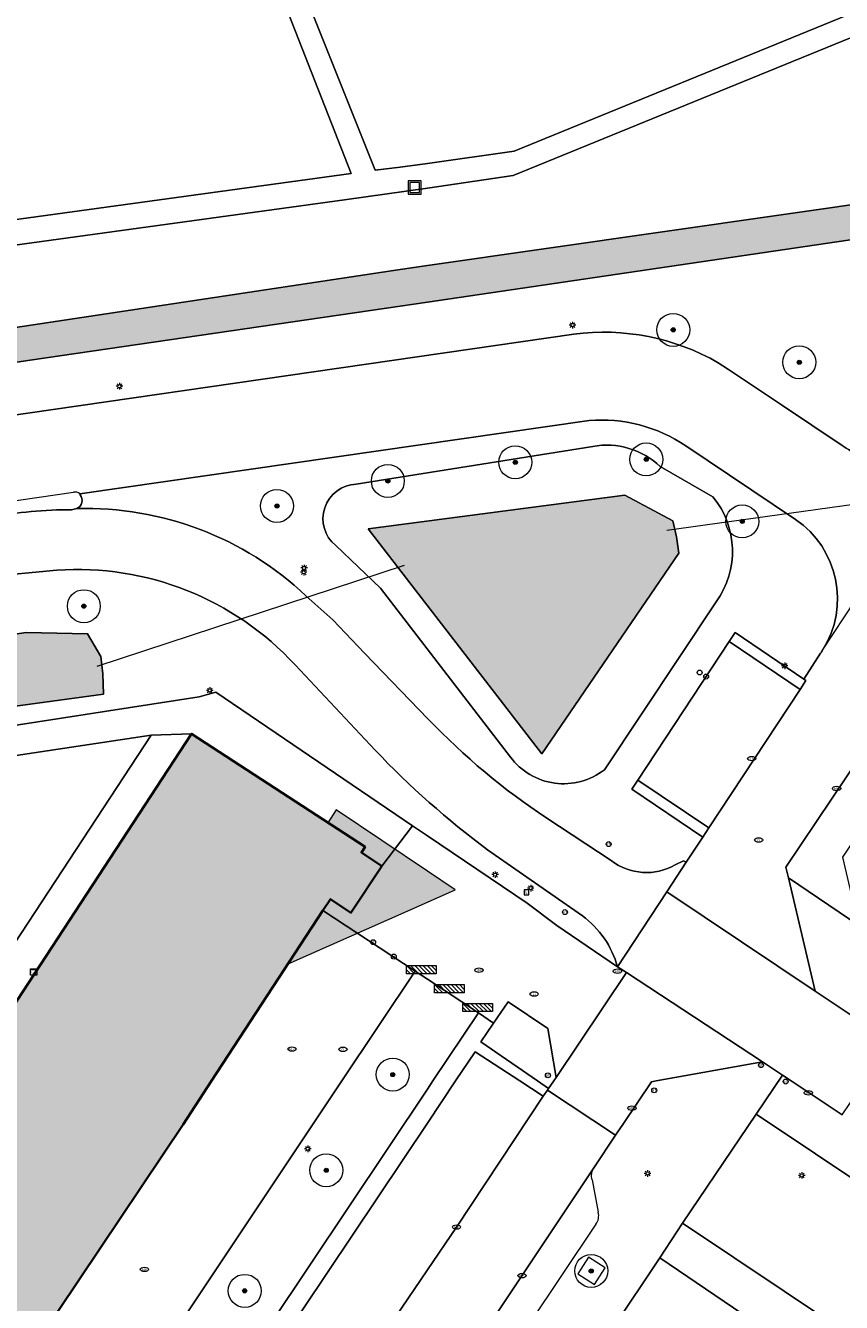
# Model space of a CAD drawing. Header units: metres. Extents: x 125349 to 128236, y 501602 to 503797.
# Tile 556 of 656: x 126976 to 127025, y 502737 to 502814. Entities that reach past the tile are written whole.
import ezdxf
from ezdxf.enums import TextEntityAlignment as Align

# ---------------------------------------------------------------- set-up
doc = ezdxf.new("R2010")
doc.units = ezdxf.units.M
doc.layers.get('0').update_dxf_attribs({"linetype": 'CONTINUOUS'})
for name, color, linetype, lineweight in [('B-WE-GR-BEPLANTING_CULTUUR_BODEMBEDEKKER-GV', 90, 'CONTINUOUS', 18), ('B-WE-GR-BEPLANTING_CULTUUR_HEESTERS-GV', 90, 'CONTINUOUS', 18), ('B-WE-GR-BOOM-S-500', 90, 'CONTINUOUS', 18), ('B-WE-IE-MEUBILAIR-S', 7, 'CONTINUOUS', 18), ('B-WE-IE-MEUBILAIR_WEGMEUBILAIR-GV', 7, 'CONTINUOUS', 18), ('B-WE-IE-MEUBILAIR_WEGMEUBILAIR-S', 7, 'CONTINUOUS', 18), ('B-WE-IE-MEUBILAIR_WEGMEUBILAIR_AFVALBAK-S', 7, 'CONTINUOUS', 18), ('B-WE-KW-KUNSTWERK_DUIKER-G', 170, 'CONTINUOUS', 18), ('B-WE-OG-BEBOUWING-GV', 7, 'CONTINUOUS', 35), ('B-WE-OG-BEBOUWING_LUIFEL-GV', 7, 'CONTINUOUS', 18), ('B-WE-OG-TERREIN_BEGROEID-GV', 7, 'CONTINUOUS', 18), ('B-WE-OG-TERREIN_ERF-GV', 7, 'CONTINUOUS', 18), ('B-WE-OG-TERREIN_OEVER-GV', 7, 'CONTINUOUS', 18), ('B-WE-OG-WATER-GV', 130, 'CONTINUOUS', 18), ('B-WE-OG-WATER_SLOOT-GV', 120, 'CONTINUOUS', 18), ('B-WE-VH-GESLOTENVERHARDING_ASFALT-GV', 10, 'CONTINUOUS', 18), ('B-WE-VH-HALFVERHARDING-GV', 130, 'CONTINUOUS', 18), ('B-WE-VH-ONVERHARD-GV', 252, 'CONTINUOUS', 18), ('B-WE-VH-OPENVERHARDING-GV', 90, 'CONTINUOUS', 18), ('B-WE-VH-OPENVERHARDING_BETONSTRAATSTEEN-GV', 90, 'CONTINUOUS', 18), ('B-WE-VH-OPENVERHARDING_TEGEL-GV', 90, 'CONTINUOUS', 18)]:
    doc.layers.add(name, color=color, linetype=linetype, lineweight=lineweight)
for name, color, linetype, lineweight, true_color in [('B-WE-OG-BEBOUWING-V', 7, 'CONTINUOUS', 18, 0xcc646e), ('B-WE-OG-BEBOUWING_LUIFEL-V', 7, 'CONTINUOUS', 18, 0xcc646e), ('B-WE-OG-WATER-V', 7, 'CONTINUOUS', 18, 0xbee8ff), ('B-WE-OG-WATER_SLOOT-V', 7, 'CONTINUOUS', 18, 0x73e9ff)]:
    doc.layers.add(name, color=color, linetype=linetype, lineweight=lineweight, true_color=true_color)
doc.styles.add('NLCS-ISO', font='NLCS-ISO.ttf')

# ---------------------------------------------------------------- blocks, each defined once
blk = doc.blocks.new('SIE-WEG_AFVALBAK-SO')
at = {"color": 0, "linetype": 'ByBlock', "lineweight": 18}
for points in [[(-2, -2), (2, -2), (2, 2), (-2, 2)], [(-1.5, -1.5), (1.5, -1.5), (1.5, 1.5), (-1.5, 1.5)]]:
    blk.add_lwpolyline(points, close=True, dxfattribs=at)
blk = doc.blocks.new('SIE-MEUBILAIR_BORD_LOCATIEPAAL-SO')
blk.add_lwpolyline([(-0.7499999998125, -0.7499999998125), (0.7499999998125, -0.7499999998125), (0.7499999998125, 0.7499999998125), (-0.7499999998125, 0.7499999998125)], close=True)
at = {"style": 'NLCS-ISO'}
blk.add_text('lp', height=0.75, dxfattribs=at).set_placement((0.01124132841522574, 0.120902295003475), align=Align.MIDDLE_CENTER)
blk = doc.blocks.new('SIE-MEUBILAIR_KAST_CAI-SO')
for points in [[(-1, 1), (1, 1), (1, 0.8400000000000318), (-1, 0.8400000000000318)], [(-1, 0.7599999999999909), (1, 0.7599999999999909), (1, -1), (-1, -1)]]:
    blk.add_lwpolyline(points, close=True)
at = {"style": 'NLCS-ISO'}
blk.add_text('cai', height=0.75, dxfattribs=at).set_placement((0, 0), align=Align.MIDDLE_CENTER)
blk = doc.blocks.new('SIE-MEUBILAIR_PAAL_AFSLUITPAAL-SO')
blk.add_circle((0, 0), 0.75)
at = {"style": 'NLCS-ISO'}
blk.add_text('af', height=0.75, dxfattribs=at).set_placement((-3.765876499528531e-13, 0.05003987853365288), align=Align.MIDDLE_CENTER)
blk = doc.blocks.new('SIE-MEUBILAIR_PAAL_LICHTMAST-SO')
for points in [[(-0.625, 0), (-1, 0)], [(-0.7071067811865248, 0.7071067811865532), (-0.4419417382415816, 0.44194173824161)], [(0, 1), (0, 0.625)], [(0.44194173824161, 0.4419417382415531), (0.7071067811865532, 0.7071067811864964)], [(1, 0), (0.625, 0)], [(-0.7071067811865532, -0.7071067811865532), (-0.4419417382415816, -0.44194173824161)], [(0, -0.625), (0, -1)], [(0.4419417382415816, -0.4419417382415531), (0.7071067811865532, -0.7071067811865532)]]:
    blk.add_lwpolyline(points)
blk.add_circle((0, 0), 0.5)
blk = doc.blocks.new('SIE-MEUBILAIR_PAAL_VERKEERSBORD-SO')
blk.add_circle((0, 0), 0.75)
at = {"style": 'NLCS-ISO'}
blk.add_text('vb', height=0.75, dxfattribs=at).set_placement((0, 0.06585567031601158), align=Align.MIDDLE_CENTER)
blk = doc.blocks.new('SIE-MEUBILAIR_PAAL-SO')
blk.add_circle((0, 0), 0.75)
blk = doc.blocks.new('SIE-MEUBILAIR_PUT_KOLK-SO')
blk.add_ellipse((0, 0), major_axis=(1.25, 4.517432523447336e-15), ratio=0.5400000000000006)
at = {"style": 'NLCS-ISO'}
blk.add_text('klk', height=0.75, dxfattribs=at).set_placement((0.0261189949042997, 2.557953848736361e-13), align=Align.MIDDLE_CENTER)
blk = doc.blocks.new('SIE-MEUBILAIR_PUT_RIOOLPUT-SO')
blk.add_ellipse((0, 0), major_axis=(1.25, 4.517432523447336e-15), ratio=0.5400000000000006)
at = {"style": 'NLCS-ISO'}
blk.add_text('ri', height=0.75, dxfattribs=at).set_placement((-0.04478910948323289, 0.06774790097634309), align=Align.MIDDLE_CENTER)
blk = doc.blocks.new('SIE-MEUBILAIR_PUT_GASPUT-SO')
blk.add_ellipse((0, 0), major_axis=(1.25, 4.517432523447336e-15), ratio=0.5400000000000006)
at = {"style": 'NLCS-ISO'}
blk.add_text('gas ', height=0.75, dxfattribs=at).set_placement((0.5310889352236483, 0.1623907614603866), align=Align.MIDDLE_CENTER)
blk = doc.blocks.new('SIE-MEUBILAIR_PUT_BRANDKRAAN-SO')
blk.add_ellipse((0, 0), major_axis=(1.25, 4.517432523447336e-15), ratio=0.5400000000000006)
at = {"style": 'NLCS-ISO'}
blk.add_text('bk', height=0.75, dxfattribs=at).set_placement((0.03192321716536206, -3.410605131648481e-13), align=Align.MIDDLE_CENTER)
blk = doc.blocks.new('SIE-WEG_FIETSREK-SO')
for p, q in [((-4.502229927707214, 1.252757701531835), (-2.002229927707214, -1.247242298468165)), ((-4.502229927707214, 0.002757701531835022), (-3.252229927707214, -1.247242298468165)), ((-3.252229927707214, 1.252757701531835), (-0.7522299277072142, -1.247242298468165)), ((-1.997229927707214, 1.252757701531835), (0.5027700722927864, -1.247242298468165)), ((-0.7472299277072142, 1.252757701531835), (1.752770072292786, -1.247242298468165)), ((0.5027700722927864, 1.252757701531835), (3.002770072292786, -1.247242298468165)), ((1.757770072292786, 1.252757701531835), (4.257770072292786, -1.247242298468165)), ((3.007770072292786, 1.252757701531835), (4.497770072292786, -0.2372422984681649)), ((4.257770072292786, 1.252757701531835), (4.497770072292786, 1.012757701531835))]:
    blk.add_line(p, q)
at = {"flags": 128}
blk.add_lwpolyline([(4.50523575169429, -1.252476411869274), (-4.50523575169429, -1.252476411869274), (-4.50523575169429, 1.252476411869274), (4.50523575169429, 1.252476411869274), (4.50523575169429, -1.252476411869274)], close=True, dxfattribs=at)
blk = doc.blocks.new('SGR-BOOM_01-SO')
at = {"linetype": 'ByBlock', "lineweight": 18}
h = blk.add_hatch(color=0, dxfattribs=at)
h.dxf.hatch_style = 1
edge = h.paths.add_edge_path()
edge.add_arc((0, 0), 0.25, 0, 360)
at = {"color": 0, "linetype": 'ByBlock', "lineweight": 18}
for radius in [2, 0.25]:
    blk.add_circle((0, 0), radius, dxfattribs=at)

msp = doc.modelspace()

# ---------------------------------------------------------------- hatches: boundary and pattern name
at = {"layer": 'B-WE-OG-BEBOUWING-V'}
msp.add_hatch(color=256, dxfattribs=at).paths.add_polyline_path([(126997.244, 502763.031), (126995.994, 502763.862), (126996.216, 502764.195), (126985.694, 502771.06), (126971.909, 502750), (126970.128, 502747.277), (126924.89, 502679.892), (126935.259, 502672.903), (126935.482, 502673.235), (126936.728, 502672.4), (126938.621, 502675.224), (126937.375, 502676.059), (126938.52, 502677.767), (126985.178, 502747.364), (126986.906, 502750), (126993.666, 502760.348), (126994.112, 502761.031), (126995.361, 502760.2)])
at = {"layer": 'B-WE-OG-BEBOUWING_LUIFEL-V'}
msp.add_hatch(color=256, dxfattribs=at).paths.add_polyline_path([(126995.361, 502760.2), (126994.112, 502761.031), (126991.552, 502757.112), (127000, 502760.847), (127001.683, 502761.591), (127000, 502762.723), (126994.472, 502766.44), (126993.96, 502765.667), (126996.216, 502764.195), (126995.994, 502763.862), (126997.244, 502763.031)])
at = {"layer": 'B-WE-OG-WATER-V'}
h = msp.add_hatch(color=256, dxfattribs=at)
edge = h.paths.add_edge_path()
edge.add_line((126833.43, 502760.362), (126770.384, 502751.232))
edge.add_arc((126771.8876363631, 502748.8808266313), 2.790866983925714, 122.5999699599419, 156.3584915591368)
edge.add_arc((126772.1579444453, 502748.7702777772), 3.08282851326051, 156.4909361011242, 160.6644906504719)
edge.add_arc((126771.9889402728, 502748.8352435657), 2.901851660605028, 160.770011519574, 184.4914224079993)
edge.add_arc((126771.9401082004, 502748.7723519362), 2.848852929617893, 183.3072621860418, 242.7795693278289)
edge.add_line((126770.637, 502746.239), (126796.785, 502750))
edge.add_line((126796.785, 502750), (126834.724, 502755.397))
edge.add_line((126834.724, 502755.397), (126936.307, 502769.908))
edge.add_line((126936.307, 502769.908), (126938.715, 502770.539))
edge.add_line((126938.715, 502770.539), (126938.604, 502770.912))
edge.add_line((126938.604, 502770.912), (126942.823, 502771.586))
edge.add_line((126942.823, 502771.586), (126944.271, 502771.089))
edge.add_line((126944.271, 502771.089), (126944.774, 502770.916))
edge.add_line((126944.774, 502770.916), (126957.481, 502770.342))
edge.add_line((126957.481, 502770.342), (126980.343, 502773.452))
edge.add_line((126980.343, 502773.452), (126980.304, 502774.699))
edge.add_line((126980.304, 502774.699), (126980.196, 502775.735))
edge.add_line((126980.196, 502775.735), (126979.374, 502777.12))
edge.add_line((126979.374, 502777.12), (126975.666, 502777.21))
edge.add_line((126975.666, 502777.21), (126961.295, 502775.056))
edge.add_line((126961.295, 502775.056), (126958.448, 502774.621))
edge.add_line((126958.448, 502774.621), (126957.054, 502774.513))
edge.add_line((126957.054, 502774.513), (126944.844, 502774.939))
edge.add_line((126944.844, 502774.939), (126944.499, 502774.951))
edge.add_line((126944.499, 502774.951), (126942.326, 502775.678))
edge.add_line((126942.326, 502775.678), (126942.189, 502775.659))
edge.add_line((126942.189, 502775.659), (126919.567, 502772.501))
edge.add_line((126919.567, 502772.501), (126833.43, 502760.362))
at = {"layer": 'B-WE-OG-WATER_SLOOT-V'}
h = msp.add_hatch(color=256, dxfattribs=at)
edge = h.paths.add_edge_path()
edge.add_line((127085.798, 502809.814), (127085.547, 502811.715))
edge.add_line((127085.547, 502811.715), (127000, 502799.451))
edge.add_line((127000, 502799.451), (126998.342, 502799.213))
edge.add_line((126998.342, 502799.213), (126955.688, 502792.793))
edge.add_arc((126955.2583983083, 502794.5296021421), 1.788950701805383, 239.26042740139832, 283.8949047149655, ccw=False)
edge.add_arc((126955.3418391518, 502794.6043870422), 1.896173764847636, 209.8361527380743, 238.24836132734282, ccw=False)
edge.add_line((126953.697, 502793.661), (126944.08, 502818.913))
edge.add_arc((126943.0268594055, 502818.400497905), 1.171223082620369, 25.94948469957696, 111.7949855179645)
edge.add_arc((126943.059856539, 502818.415436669), 1.170163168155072, 113.5670278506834, 183.5981119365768)
edge.add_arc((126943.1720238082, 502818.4303095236), 1.283066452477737, 183.946612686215, 193.0312750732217)
edge.add_line((126941.922, 502818.141), (126950.509, 502795.93))
edge.add_line((126950.509, 502795.93), (126951.495, 502793.379))
edge.add_arc((126955.2760029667, 502794.4849526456), 3.939430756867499, 196.3043275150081, 241.957950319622)
edge.add_arc((126955.276870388, 502794.5409013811), 3.989300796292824, 242.3247244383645, 291.1769010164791)
edge.add_line((126956.718, 502790.821), (126959.507, 502791.242))
edge.add_line((126959.507, 502791.242), (126975.898, 502793.717))
edge.add_line((126975.898, 502793.717), (126998.342, 502796.999))
edge.add_line((126998.342, 502796.999), (127000, 502797.243))
edge.add_line((127000, 502797.243), (127039.526, 502803.047))
edge.add_line((127039.526, 502803.047), (127049.737, 502804.575))
edge.add_line((127049.737, 502804.575), (127066.989, 502807.157))
edge.add_line((127066.989, 502807.157), (127085.798, 502809.814))
msp.add_hatch(color=256, dxfattribs=at).paths.add_polyline_path([(127015.114, 502783.002), (127014.898, 502783.974), (127011.97, 502785.536), (126996.399, 502783.483), (127006.936, 502769.834), (127015.261, 502782.021)])

# ---------------------------------------------------------------- linework, layer by layer
at = {"layer": 'B-WE-GR-BEPLANTING_CULTUUR_BODEMBEDEKKER-GV', "flags": 128}
msp.add_lwpolyline([(127007.347, 502749.541), (127007.667, 502750), (127007.813, 502750.209), (127007.315, 502753.178), (127004.899, 502754.799), (127004.016, 502753.505), (127003.243, 502752.373), (127006.682, 502750)], close=True, dxfattribs=at)
at = {"layer": 'B-WE-GR-BEPLANTING_CULTUUR_HEESTERS-GV', "flags": 128}
msp.add_lwpolyline([(126972.671, 502754.967), (126974.959, 502758.338), (126983.248, 502770.978), (126957.041, 502767.026), (126957.235, 502765.741)], dxfattribs=at)
msp.add_lwpolyline([(127000, 502749.511), (127000.327, 502750), (127003.091, 502754.131), (127000, 502756.177), (126999.264, 502756.664), (126994.815, 502750), (126968.642, 502710.793), (126969.134, 502708.187), (126971.354, 502706.692)], close=True, dxfattribs=at)
at = {"layer": 'B-WE-IE-MEUBILAIR_WEGMEUBILAIR-GV', "flags": 128}
msp.add_lwpolyline([(127010.79, 502738.663), (127009.779, 502739.323), (127009.119, 502738.312), (127010.13, 502737.652)], close=True, dxfattribs=at)
at = {"layer": 'B-WE-KW-KUNSTWERK_DUIKER-G', "flags": 128}
for points in [[(127047.831, 502788.026), (127014.532, 502783.38)], [(126979.961, 502775.157), (126998.602, 502781.283)]]:
    msp.add_lwpolyline(points, dxfattribs=at)
at = {"layer": 'B-WE-OG-BEBOUWING-GV', "flags": 128}
msp.add_lwpolyline([(126997.244, 502763.031), (126995.994, 502763.862), (126996.216, 502764.195), (126985.694, 502771.06), (126971.909, 502750), (126970.128, 502747.277), (126924.89, 502679.892), (126935.259, 502672.903), (126935.482, 502673.235), (126936.728, 502672.4), (126938.621, 502675.224), (126937.375, 502676.059), (126938.52, 502677.767), (126985.178, 502747.364), (126986.906, 502750), (126993.666, 502760.348), (126994.112, 502761.031), (126995.361, 502760.2)], close=True, dxfattribs=at)
at = {"layer": 'B-WE-OG-BEBOUWING_LUIFEL-GV', "flags": 128}
msp.add_lwpolyline([(126995.361, 502760.2), (126994.112, 502761.031), (126991.552, 502757.112), (127000, 502760.847), (127001.683, 502761.591), (127000, 502762.723), (126994.472, 502766.44), (126993.96, 502765.667), (126996.216, 502764.195), (126995.994, 502763.862), (126997.244, 502763.031)], close=True, dxfattribs=at)
at = {"layer": 'B-WE-OG-TERREIN_BEGROEID-GV', "flags": 128}
for points in [[(127087.803, 502809.607), (127087.771, 502810.089), (127085.798, 502809.814), (127066.989, 502807.157), (127049.737, 502804.575), (127039.526, 502803.047), (127000, 502797.243), (126998.342, 502796.999), (126975.898, 502793.717)], [(126959.945, 502788.215), (127008.875, 502795.298)], [(126975.898, 502793.717), (126959.507, 502791.242), (126956.718, 502790.821)], [(127017.647, 502793.558), (127018.256, 502793.152), (127021.481, 502791.001)], [(127021.481, 502791.001), (127025.161, 502788.546), (127025.406, 502788.383), (127025.546, 502788.297), (127025.742, 502788.187), (127025.936, 502788.087), (127026.124, 502787.999)], [(127009.807, 502790.051), (126978.922, 502785.612)], [(126995.68, 502786.198), (127010.03, 502788.486)], [(127022.333, 502784.062), (127015.681, 502788.514)], [(127014.117, 502787.266), (127017.312, 502785.435)], [(126978.922, 502785.612), (126978.934, 502785.558)], [(127005.033, 502769.649), (126997.153, 502779.897), (126994.436, 502782.469)], [(126977.519, 502780.975), (126973.231, 502780.574), (126952.944, 502777.684)], [(126992.633, 502779.426), (126994.263, 502777.968), (126996.187, 502775.95)], [(127017.51, 502779.067), (127010.733, 502768.879)], [(126833.43, 502760.362), (126919.567, 502772.501), (126942.189, 502775.659), (126942.326, 502775.678), (126944.499, 502774.951), (126944.844, 502774.939), (126957.054, 502774.513), (126958.448, 502774.621), (126961.295, 502775.056), (126975.666, 502777.21), (126979.374, 502777.12), (126980.196, 502775.735), (126980.304, 502774.699), (126980.343, 502773.452), (126957.481, 502770.342), (126944.774, 502770.916), (126944.271, 502771.089), (126942.823, 502771.586), (126938.604, 502770.912), (126938.715, 502770.539), (126936.307, 502769.908), (126834.724, 502755.397), (126796.785, 502750)], [(127015.706, 502763.268), (127016.712, 502764.795), (127012.407, 502767.693), (127012.765, 502768.242), (127018.314, 502776.658), (127018.664, 502777.196), (127022.838, 502774.377), (127023.848, 502775.939)], [(126996.187, 502775.95), (127000.056, 502771.951)], [(126996.832, 502770.063), (126991.972, 502775.232)], [(126853.248, 502754.365), (126949.112, 502767.831), (126949.145, 502767.562), (126951.026, 502767.854), (126986.145, 502773.307), (126987.171, 502773.582), (126999.098, 502765.471), (127000, 502764.864), (127006.056, 502760.779), (127007.848, 502759.436), (127011.528, 502756.931)], [(127007.237, 502765.949), (127011.153, 502763.367)], [(127009.406, 502760.02), (127003.655, 502764.019)], [(127015.034, 502763.119), (127015.537, 502763.36), (127015.706, 502763.268)]]:
    msp.add_lwpolyline(points, dxfattribs=at)
at = {"layer": 'B-WE-OG-TERREIN_BEGROEID-GV'}
for points in [[(127008.875, 502795.298, -0.1643859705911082), (127017.647, 502793.558)], [(127015.681, 502788.514, 0.1720918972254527), (127009.807, 502790.051)], [(127010.03, 502788.486, -0.2402650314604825), (127014.117, 502787.266)], [(126994.436, 502782.469, -0.6891641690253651), (126995.68, 502786.198)], [(126978.934, 502785.558, -0.4924173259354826), (126978.734, 502784.717)], [(127017.312, 502785.435, -0.344220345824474), (127017.51, 502779.067)], [(126978.734, 502784.717, -0.1983471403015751), (126992.633, 502779.426)], [(127023.973, 502776.128, 0.4035827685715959), (127022.333, 502784.062)], [(126991.972, 502775.232, 0.2286659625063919), (126977.519, 502780.975)], [(127023.848, 502775.939, 0.00611538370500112), (127023.973, 502776.128)], [(127000.056, 502771.951, 0.05711670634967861), (127007.237, 502765.949)], [(127003.655, 502764.019, -0.04313077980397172), (126996.832, 502770.063)], [(127010.733, 502768.879, -0.4207031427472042), (127005.033, 502769.649)], [(127011.153, 502763.367, 0.3055784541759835), (127015.034, 502763.119)], [(127011.528, 502756.931, 0.1678667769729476), (127009.406, 502760.02)]]:
    msp.add_lwpolyline(points, format="xyb", dxfattribs=at)
at = {"layer": 'B-WE-OG-TERREIN_BEGROEID-GV', "flags": 128}
msp.add_lwpolyline([(127019.95, 502747.987), (127015.477, 502741.372), (127037.083, 502726.921), (127041.598, 502733.521)], close=True, dxfattribs=at)
at = {"layer": 'B-WE-OG-TERREIN_ERF-GV', "flags": 128}
msp.add_lwpolyline([(127020.91, 502707.372), (127022.841, 502710.193), (127024.332, 502712.369), (127026.677, 502710.764), (127028.297, 502713.131), (127025.851, 502714.738), (127027.707, 502717.51), (127029.563, 502720.281), (127031.91, 502718.624), (127035.887, 502724.505), (127014.1, 502739.265), (127000, 502718.18), (126989.722, 502702.811), (127000, 502694.303), (127008.31, 502687.424), (127013.303, 502693.009), (127011.207, 502694.915), (127013.463, 502697.361), (127015.718, 502699.807), (127017.764, 502698.051), (127019.418, 502700.047), (127021.426, 502702.993), (127018.978, 502704.551)], close=True, dxfattribs=at)
at = {"layer": 'B-WE-OG-TERREIN_OEVER-GV', "flags": 128}
for points in [[(127010.03, 502788.486), (126995.68, 502786.198)], [(127017.312, 502785.435), (127014.117, 502787.266)], [(126994.436, 502782.469), (126997.153, 502779.897), (127005.033, 502769.649)], [(127010.733, 502768.879), (127017.51, 502779.067)]]:
    msp.add_lwpolyline(points, dxfattribs=at)
at = {"layer": 'B-WE-OG-TERREIN_OEVER-GV'}
for points in [[(127014.117, 502787.266, 0.2402650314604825), (127010.03, 502788.486)], [(126995.68, 502786.198, 0.6891641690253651), (126994.436, 502782.469)], [(127017.51, 502779.067, 0.344220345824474), (127017.312, 502785.435)], [(127005.033, 502769.649, 0.4207031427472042), (127010.733, 502768.879)]]:
    msp.add_lwpolyline(points, format="xyb", dxfattribs=at)
at = {"layer": 'B-WE-OG-TERREIN_OEVER-GV', "flags": 128}
msp.add_lwpolyline([(127015.114, 502783.002), (127015.261, 502782.021), (127006.936, 502769.834), (126996.399, 502783.483), (127011.97, 502785.536), (127014.898, 502783.974)], close=True, dxfattribs=at)
at = {"layer": 'B-WE-OG-WATER-GV', "flags": 128}
msp.add_lwpolyline([(126770.637, 502746.239), (126796.785, 502750), (126834.724, 502755.397), (126936.307, 502769.908), (126938.715, 502770.539), (126938.604, 502770.912), (126942.823, 502771.586), (126944.271, 502771.089), (126944.774, 502770.916), (126957.481, 502770.342), (126980.343, 502773.452), (126980.304, 502774.699), (126980.196, 502775.735), (126979.374, 502777.12), (126975.666, 502777.21), (126961.295, 502775.056), (126958.448, 502774.621), (126957.054, 502774.513), (126944.844, 502774.939), (126944.499, 502774.951), (126942.326, 502775.678), (126942.189, 502775.659), (126919.567, 502772.501), (126833.43, 502760.362)], dxfattribs=at)
at = {"layer": 'B-WE-OG-WATER_SLOOT-GV', "flags": 128}
for points in [[(127085.798, 502809.814), (127085.547, 502811.715), (127000, 502799.451)], [(126956.718, 502790.821), (126959.507, 502791.242), (126975.898, 502793.717), (126998.342, 502796.999), (127000, 502797.243), (127039.526, 502803.047), (127049.737, 502804.575), (127066.989, 502807.157), (127085.798, 502809.814)], [(127000, 502799.451), (126998.342, 502799.213), (126955.688, 502792.793)]]:
    msp.add_lwpolyline(points, dxfattribs=at)
msp.add_lwpolyline([(127015.114, 502783.002), (127014.898, 502783.974), (127011.97, 502785.536), (126996.399, 502783.483), (127006.936, 502769.834), (127015.261, 502782.021)], close=True, dxfattribs=at)
at = {"layer": 'B-WE-VH-GESLOTENVERHARDING_ASFALT-GV'}
for points in [[(126978.419, 502784.65, 0.04025275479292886), (126973.523, 502784.225)], [(126992.633, 502779.426, 0.1983471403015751), (126978.734, 502784.717)], [(126977.519, 502780.975, -0.2286659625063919), (126991.972, 502775.232)], [(127007.237, 502765.949, -0.0571167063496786), (127000.056, 502771.951)], [(126996.832, 502770.063, 0.04313077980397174), (127003.655, 502764.019)], [(127015.034, 502763.119, -0.3055784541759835), (127011.153, 502763.367)], [(127009.406, 502760.02, -0.1678667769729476), (127011.528, 502756.931)]]:
    msp.add_lwpolyline(points, format="xyb", dxfattribs=at)
at = {"layer": 'B-WE-VH-GESLOTENVERHARDING_ASFALT-GV', "flags": 128}
for points in [[(126978.734, 502784.717), (126978.419, 502784.65)], [(126952.944, 502777.684), (126973.231, 502780.574), (126977.519, 502780.975)], [(126996.187, 502775.95), (126994.263, 502777.968), (126992.633, 502779.426)], [(127000.056, 502771.951), (126996.187, 502775.95)], [(126991.972, 502775.232), (126996.832, 502770.063)], [(127011.153, 502763.367), (127007.237, 502765.949)], [(127003.655, 502764.019), (127009.406, 502760.02)], [(127015.706, 502763.268), (127015.537, 502763.36), (127015.034, 502763.119)], [(127014.518, 502761.466), (127015.706, 502763.268)], [(127011.528, 502756.931), (127014.518, 502761.466)]]:
    msp.add_lwpolyline(points, dxfattribs=at)
at = {"layer": 'B-WE-VH-HALFVERHARDING-GV', "flags": 128}
msp.add_lwpolyline([(127067.623, 502917.652), (127000, 502889.882), (126998.342, 502889.201), (126928.39, 502860.612), (126942.898, 502824.976), (126941.846, 502824.689), (126942.963, 502821.777), (126944.003, 502822.227), (126953.843, 502797.686), (126974.387, 502800.611), (126994.981, 502803.434), (127000, 502804.141), (127005.197, 502804.907), (127075.166, 502833.492)], dxfattribs=at)
for points in [[(127000, 502805.65), (126998.342, 502805.415), (126996.828, 502805.237), (126983.474, 502838.673), (127000, 502845.306), (127020.691, 502853.677), (127034.616, 502818.407), (127005.256, 502806.392)], [(126982.374, 502838.222), (126995.379, 502805.035), (126954.59, 502799.437), (126944.952, 502823.078)]]:
    msp.add_lwpolyline(points, close=True, dxfattribs=at)
at = {"layer": 'B-WE-VH-ONVERHARD-GV', "flags": 128}
for points in [[(127081.213, 502844.501), (127084.73, 502816.993), (127032.759, 502809.414), (127031.707, 502812.064), (127079.193, 502831.833), (127074.61, 502843.549), (127065.897, 502864.663), (127074.317, 502865.716), (127074.142, 502866.737), (127061.032, 502868.335), (127075.166, 502833.492), (127005.197, 502804.907), (127000, 502804.141), (126994.981, 502803.434), (126974.387, 502800.611), (126953.843, 502797.686), (126944.003, 502822.227), (126942.963, 502821.777), (126940.902, 502820.786), (126941.892, 502818.342)], [(126955.688, 502792.793), (126998.342, 502799.213), (127000, 502799.451), (127085.547, 502811.715), (127085.798, 502809.814), (127087.771, 502810.089), (127087.647, 502811.985), (127089.837, 502812.297), (127089.797, 502812.553), (127082.206, 502860.663), (127078.954, 502860.163), (127081.213, 502844.501)]]:
    msp.add_lwpolyline(points, dxfattribs=at)
for points in [[(127020.691, 502853.677), (127000, 502845.306), (126983.474, 502838.673), (126996.828, 502805.237), (126998.342, 502805.415), (127000, 502805.65), (127005.256, 502806.392), (127034.616, 502818.407)], [(126982.374, 502838.222), (126944.952, 502823.078), (126954.59, 502799.437), (126995.379, 502805.035)]]:
    msp.add_lwpolyline(points, close=True, dxfattribs=at)
at = {"layer": 'B-WE-VH-OPENVERHARDING-GV', "flags": 128}
msp.add_lwpolyline([(126924.89, 502679.892), (126970.128, 502747.277), (126971.909, 502750), (126985.694, 502771.06), (126983.248, 502770.978), (126974.959, 502758.338), (126972.671, 502754.967), (126970.719, 502752.013), (126969.389, 502750), (126967.682, 502747.417), (126923.298, 502681.328)], dxfattribs=at)
for points in [[(126993.666, 502760.348), (126999.264, 502756.664), (127000, 502756.177), (127003.091, 502754.131), (127004.016, 502753.505), (127004.899, 502754.799), (127007.315, 502753.178), (127007.813, 502750.209), (127012.069, 502756.576), (127011.528, 502756.931), (127007.848, 502759.436), (127006.056, 502760.779), (127000, 502764.864), (126999.098, 502765.471), (126997.244, 502763.031), (126995.361, 502760.2), (126994.112, 502761.031)], [(126968.465, 502702.39), (126969.401, 502701.746), (126971.941, 502700.04), (126972.457, 502697.262), (126977.599, 502705.01), (126974.8, 502704.443), (126972.275, 502706.079), (126971.354, 502706.692), (126969.134, 502708.187), (126968.642, 502710.793), (126994.815, 502750), (126999.264, 502756.664), (126993.666, 502760.348), (126986.906, 502750), (126985.178, 502747.364), (126938.52, 502677.767), (126940.838, 502676.198), (126941.298, 502675.886), (126944.02, 502674.044), (126963.575, 502703.269), (126966.261, 502703.819)], [(127020.328, 502751.16), (127012.069, 502756.576), (127007.813, 502750.209), (127007.667, 502750), (127007.347, 502749.541), (127007.279, 502749.444), (127011.42, 502746.711), (127011.892, 502747.415), (127013.588, 502749.946), (127013.887, 502750)], [(127001.712, 502750), (127002.896, 502751.768), (127005.604, 502750), (127007.021, 502749.075), (127007.279, 502749.444), (127007.347, 502749.541), (127006.682, 502750), (127003.243, 502752.373), (127004.016, 502753.505), (127003.091, 502754.131), (127000.327, 502750), (127000, 502749.511), (126971.354, 502706.692), (126972.275, 502706.079), (126976.946, 502713.041), (126980.71, 502710.599), (126981.06, 502711.119), (126977.335, 502713.61), (127000, 502747.445)], [(126985.141, 502707.392), (126985.767, 502708.326), (126987.562, 502710.971), (126996.35, 502724.141), (127000, 502729.605), (127005.735, 502738.191), (127010.096, 502744.734), (127011.42, 502746.711), (127007.279, 502749.444), (127007.021, 502749.075), (127001.764, 502741.141), (127000, 502738.54), (126992.157, 502726.975), (126983.316, 502713.751), (126981.496, 502710.828), (126981.039, 502710.146)]]:
    msp.add_lwpolyline(points, close=True, dxfattribs=at)
at = {"layer": 'B-WE-VH-OPENVERHARDING_BETONSTRAATSTEEN-GV', "flags": 128}
for points in [[(127008.875, 502795.298), (126959.945, 502788.215), (126951.822, 502787.039)], [(127018.256, 502793.152), (127017.647, 502793.558)], [(127026.124, 502787.999), (127025.936, 502788.087), (127025.742, 502788.187), (127025.546, 502788.297), (127025.406, 502788.383), (127025.161, 502788.546), (127021.481, 502791.001), (127018.256, 502793.152)], [(127021.904, 502762.313), (127021.751, 502762.961), (127030.045, 502775.333), (127036.38, 502783.905), (127040.459, 502789.499), (127035.182, 502793.148)], [(126978.922, 502785.612), (127009.807, 502790.051)], [(127023.973, 502776.128), (127029.971, 502785.226), (127033.099, 502789.969)], [(127015.681, 502788.514), (127022.333, 502784.062)], [(126950.863, 502781.684), (126978.528, 502785.716)], [(126978.934, 502785.558), (126978.922, 502785.612)], [(126978.419, 502784.65), (126978.734, 502784.717)], [(127023.848, 502775.939), (127022.838, 502774.377), (127022.959, 502774.299), (127022.614, 502773.748), (127022.609, 502773.74), (127017.077, 502765.348), (127016.712, 502764.795), (127015.706, 502763.268), (127014.518, 502761.466), (127023.531, 502755.44), (127021.904, 502762.313)], [(126985.694, 502771.06), (126996.216, 502764.195), (126995.994, 502763.862), (126997.244, 502763.031), (126999.098, 502765.471), (126987.171, 502773.582), (126986.145, 502773.307), (126951.026, 502767.854), (126949.145, 502767.562), (126949.112, 502767.831), (126853.248, 502754.365), (126822.776, 502750)], [(126957.235, 502765.741), (126957.041, 502767.026), (126983.248, 502770.978), (126985.694, 502771.06)], [(127089.183, 502717.235), (127040.289, 502750), (127039.602, 502750.461), (127032.695, 502755.098), (127026.165, 502759.437), (127021.904, 502762.313), (127023.531, 502755.44), (127026.008, 502753.784), (127028.173, 502752.358)], [(126989.722, 502702.811), (127000, 502718.18), (127014.1, 502739.265), (127015.477, 502741.372), (127019.95, 502747.987), (127021.547, 502750.348), (127020.328, 502751.16), (127013.887, 502750), (127013.588, 502749.946), (127011.892, 502747.415), (127011.42, 502746.711), (127010.096, 502744.734)], [(127025.166, 502747.939), (127022.07, 502750), (127021.547, 502750.348), (127019.95, 502747.987), (127041.598, 502733.521), (127037.083, 502726.921), (127015.477, 502741.372), (127014.1, 502739.265), (127035.887, 502724.505), (127037.137, 502723.605), (127079.31, 502695.407), (127080.704, 502697.696), (127067.489, 502706.564), (127072.002, 502713.152), (127085.15, 502704.345), (127086.662, 502706.606), (127085.413, 502707.424)], [(127010.096, 502744.734), (127005.735, 502738.191), (127000, 502729.605), (126996.35, 502724.141), (126987.562, 502710.971), (126985.767, 502708.326)], [(127009.99, 502744.007), (127010.365, 502742.044)], [(127010.219, 502741.307), (127000, 502726.044)]]:
    msp.add_lwpolyline(points, dxfattribs=at)
at = {"layer": 'B-WE-VH-OPENVERHARDING_BETONSTRAATSTEEN-GV'}
for points in [[(127017.647, 502793.558, 0.1643859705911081), (127008.875, 502795.298)], [(127009.807, 502790.051, -0.1720918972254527), (127015.681, 502788.514)], [(126978.922, 502785.612, 0.2083445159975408), (126978.528, 502785.716)], [(126978.734, 502784.717, 0.4924173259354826), (126978.934, 502785.558)], [(126973.523, 502784.225, -0.04025275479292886), (126978.419, 502784.65)], [(127022.333, 502784.062, -0.4035827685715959), (127023.973, 502776.128)], [(127023.973, 502776.128, -0.006115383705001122), (127023.848, 502775.939)], [(127009.99, 502744.007, -0.2119367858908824), (127010.096, 502744.734)], [(127010.219, 502741.307, 0.2226561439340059), (127010.365, 502742.044)]]:
    msp.add_lwpolyline(points, format="xyb", dxfattribs=at)
at = {"layer": 'B-WE-VH-OPENVERHARDING_BETONSTRAATSTEEN-GV', "flags": 128}
for points in [[(127017.077, 502765.348), (127022.609, 502773.74), (127022.614, 502773.748), (127018.314, 502776.658), (127012.765, 502768.242)], [(127030.045, 502775.333), (127021.751, 502762.961), (127021.904, 502762.313), (127026.165, 502759.437), (127025.209, 502763.566), (127029.575, 502770.137), (127030.93, 502772.079), (127033.767, 502772.578)], [(127014.518, 502761.466), (127011.528, 502756.931), (127012.069, 502756.576), (127020.328, 502751.16), (127021.547, 502750.348), (127022.07, 502750), (127025.166, 502747.939), (127026.552, 502750), (127028.173, 502752.358), (127026.008, 502753.784), (127023.531, 502755.44)], [(126981.496, 502710.828), (126983.316, 502713.751), (126992.157, 502726.975), (127000, 502738.54), (127001.764, 502741.141), (127007.021, 502749.075), (127005.604, 502750), (127002.896, 502751.768), (127001.712, 502750), (127000, 502747.445), (126977.335, 502713.61), (126981.06, 502711.119)]]:
    msp.add_lwpolyline(points, close=True, dxfattribs=at)
at = {"layer": 'B-WE-VH-OPENVERHARDING_TEGEL-GV', "flags": 128}
for points in [[(127018.314, 502776.658), (127022.614, 502773.748), (127022.959, 502774.299), (127022.838, 502774.377), (127018.664, 502777.196)], [(127017.077, 502765.348), (127012.765, 502768.242), (127012.407, 502767.693), (127016.712, 502764.795)]]:
    msp.add_lwpolyline(points, close=True, dxfattribs=at)

# ---------------------------------------------------------------- block references
at = {"layer": 'B-WE-GR-BOOM-S-500', "xscale": 0.5, "yscale": 0.5, "zscale": 0.5}
for p in [(127014.912, 502795.555), (127022.559, 502793.588), (127005.331, 502787.523), (127013.275, 502787.7), (126997.599, 502786.392), (126990.873, 502784.873), (127019.099, 502783.939), (126979.158, 502778.796), (126997.898, 502750.389), (126993.865, 502744.586), (127009.938, 502738.478), (126988.916, 502737.272)]:
    msp.add_blockref('SGR-BOOM_01-SO', p, dxfattribs=at)
at = {"layer": 'B-WE-IE-MEUBILAIR-S', "xscale": 0.2, "yscale": 0.2, "zscale": 0.2}
for name, p in [('SIE-MEUBILAIR_PAAL_LICHTMAST-SO', (127008.803, 502795.844)), ('SIE-MEUBILAIR_PAAL_LICHTMAST-SO', (126981.32, 502792.135)), ('SIE-MEUBILAIR_PAAL_LICHTMAST-SO', (126992.522, 502781.114)), ('SIE-MEUBILAIR_PAAL_LICHTMAST-SO', (126992.495, 502780.851)), ('SIE-MEUBILAIR_PAAL_LICHTMAST-SO', (127021.673, 502775.183)), ('SIE-MEUBILAIR_PAAL-SO', (127016.517, 502774.776)), ('SIE-MEUBILAIR_PAAL_VERKEERSBORD-SO', (127016.91, 502774.528)), ('SIE-MEUBILAIR_PAAL_LICHTMAST-SO', (126986.799, 502773.685)), ('SIE-MEUBILAIR_PUT_KOLK-SO', (127019.671, 502769.554)), ('SIE-MEUBILAIR_PUT_KOLK-SO', (127024.82, 502767.74)), ('SIE-MEUBILAIR_PAAL_VERKEERSBORD-SO', (127010.997, 502764.366)), ('SIE-MEUBILAIR_PUT_RIOOLPUT-SO', (127020.097, 502764.614)), ('SIE-MEUBILAIR_PAAL_LICHTMAST-SO', (127004.107, 502762.514)), ('SIE-MEUBILAIR_PAAL_LICHTMAST-SO', (127006.265, 502761.699)), ('SIE-MEUBILAIR_BORD_LOCATIEPAAL-SO', (127006.01, 502761.437)), ('SIE-MEUBILAIR_PAAL_VERKEERSBORD-SO', (127008.344, 502760.241)), ('SIE-MEUBILAIR_PAAL_AFSLUITPAAL-SO', (126996.708, 502758.421)), ('SIE-MEUBILAIR_PAAL_AFSLUITPAAL-SO', (126997.962, 502757.544)), ('SIE-MEUBILAIR_KAST_CAI-SO', (126976.115, 502756.608)), ('SIE-MEUBILAIR_PUT_GASPUT-SO', (127003.127, 502756.722)), ('SIE-MEUBILAIR_PUT_KOLK-SO', (127011.528, 502756.66)), ('SIE-MEUBILAIR_PUT_BRANDKRAAN-SO', (127006.473, 502755.275)), ('SIE-MEUBILAIR_PUT_KOLK-SO', (126991.782, 502751.937)), ('SIE-MEUBILAIR_PUT_RIOOLPUT-SO', (126994.876, 502751.917)), ('SIE-MEUBILAIR_PAAL_AFSLUITPAAL-SO', (127020.238, 502750.963)), ('SIE-MEUBILAIR_PAAL_AFSLUITPAAL-SO', (127007.312, 502750.345)), ('SIE-MEUBILAIR_PAAL_AFSLUITPAAL-SO', (127013.761, 502749.432)), ('SIE-MEUBILAIR_PAAL_AFSLUITPAAL-SO', (127021.733, 502749.966)), ('SIE-MEUBILAIR_PUT_KOLK-SO', (127023.11, 502749.28)), ('SIE-MEUBILAIR_PUT_KOLK-SO', (127012.406, 502748.352)), ('SIE-MEUBILAIR_PAAL_LICHTMAST-SO', (126992.745, 502745.891)), ('SIE-MEUBILAIR_PAAL_LICHTMAST-SO', (127013.356, 502744.396)), ('SIE-MEUBILAIR_PAAL_LICHTMAST-SO', (127022.709, 502744.277)), ('SIE-MEUBILAIR_PUT_KOLK-SO', (127001.764, 502741.141)), ('SIE-MEUBILAIR_PUT_KOLK-SO', (126982.834, 502738.572)), ('SIE-MEUBILAIR_PUT_KOLK-SO', (127005.735, 502738.191))]:
    msp.add_blockref(name, p, dxfattribs=at)
at = {"layer": 'B-WE-IE-MEUBILAIR_WEGMEUBILAIR-S', "xscale": 0.2, "yscale": 0.2, "zscale": 0.2}
for p in [(126999.627, 502756.75), (127001.336, 502755.603), (127003.044, 502754.455)]:
    msp.add_blockref('SIE-WEG_FIETSREK-SO', p, dxfattribs=at)
at = {"layer": 'B-WE-IE-MEUBILAIR_WEGMEUBILAIR_AFVALBAK-S', "xscale": 0.2, "yscale": 0.2, "zscale": 0.2}
msp.add_blockref('SIE-WEG_AFVALBAK-SO', (126999.23, 502804.187), dxfattribs=at)

doc.saveas('drawing.dxf')
